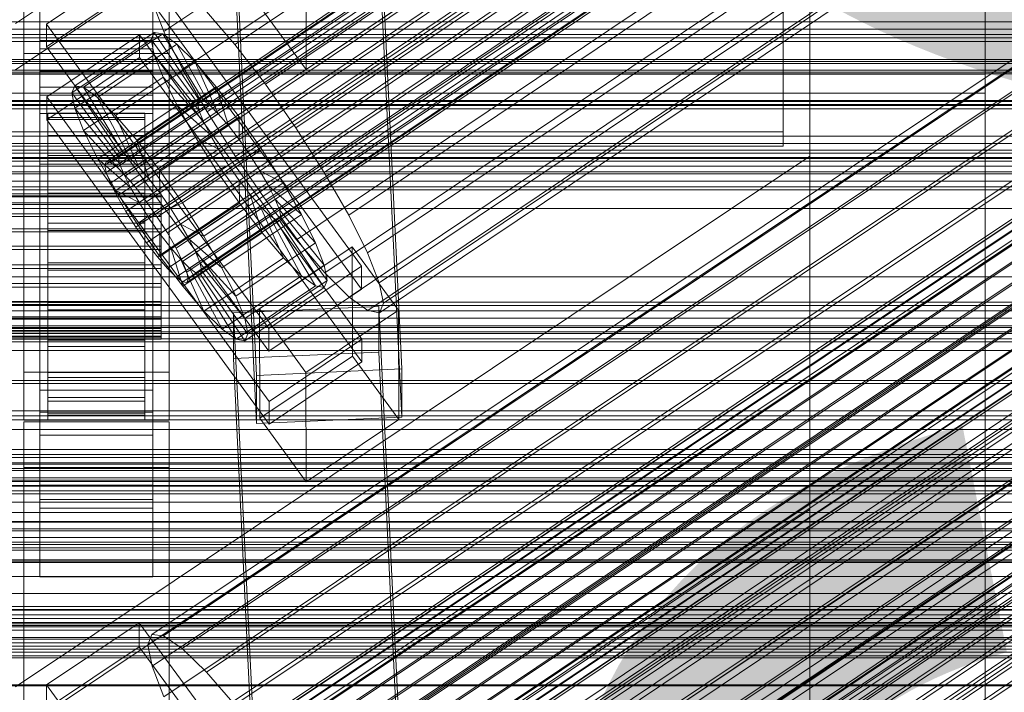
# Model space of a CAD drawing. Header units: millimetres. Extents: x -4395 to 65662, y -65530 to 6847.
# Tile 455 of 656: x 130 to 252, y -33182 to -33099. Entities that reach past the tile are written whole.
import ezdxf

# ---------------------------------------------------------------- set-up
doc = ezdxf.new("R2010")
doc.units = ezdxf.units.MM
for name, color, linetype, lineweight in [('COTAS_P', 1, 'Continuous', 0), ('frontal_briquetadora', 7, 'Continuous', 0), ('frontal_C01', 7, 'Continuous', 0), ('frontal_C02', 7, 'Continuous', 0), ('frontal_C02-briq', 7, 'Continuous', 0), ('frontal_C03', 7, 'Continuous', 0), ('frontal_C03-dry', 7, 'Continuous', 0), ('frontal_secador', 7, 'Continuous', 0)]:
    doc.layers.add(name, color=color, linetype=linetype, lineweight=lineweight)
doc.dimstyles.new('R19_100', dxfattribs={"dimtxt": 250, "dimasz": 150, "dimexe": 150, "dimexo": 80, "dimgap": 100, "dimtad": 1, "dimtih": 1, "dimtoh": 1, "dimdsep": 46, "dimcen": 0.09, "dimadec": 0, "dimazin": 0, "dimtfac": 1, "dimtdec": 4, "dimtofl": 0, "dimtmove": 0, "dimatfit": 3, "dimfxl": 1, "dimtolj": 1, "dimtzin": 0, "dimarcsym": 0})

# ---------------------------------------------------------------- blocks, each defined once
blk = doc.blocks.new('DIM_R33_44')
at = {"layer": 'COTAS_P'}
for p, q in [((-150, -32200), (550, -32200)), ((550, -32200), (505, -32350)), ((550, -34800), (550, -32200)), ((550, -32200), (595, -32350)), ((550, -34800), (505, -34650)), ((550, -34800), (595, -34650)), ((-150, -34800), (550, -34800))]:
    blk.add_line(p, q, dxfattribs=at)
blk.add_text('2600 P', height=250, rotation=90, dxfattribs=at).set_placement((450, -33500))

msp = doc.modelspace()

# ---------------------------------------------------------------- linework, layer by layer
at = {"layer": 'frontal_briquetadora'}
msp.add_line((345, -33170), (-305, -33170), dxfattribs=at)
at = {"layer": 'frontal_C01'}
for p, q in [((141.045, -33116.952), (354.844, -32973.264)), ((141.218, -33116.536), (355.017, -32972.847)), ((141.731, -33116.629), (355.53, -32972.941)), ((141.224, -33117.851), (355.022, -32974.162)), ((142.549, -33117.227), (356.348, -32973.539)), ((143.617, -33118.288), (357.415, -32974.599)), ((141.742, -33119.17), (355.541, -32975.481)), ((144.861, -33119.739), (358.659, -32976.051)), ((148.35, -33100.416), (332.659, -32976.547)), ((142.565, -33120.819), (356.363, -32977.131)), ((359.995, -32977.794), (146.196, -33121.483)), ((157.152, -33102.024), (341.461, -32978.154)), ((143.635, -33122.688), (357.434, -32978.999)), ((147.533, -33123.399), (361.332, -32979.711)), ((144.881, -33124.647), (358.68, -32980.958)), ((148.779, -33125.358), (362.578, -32981.67)), ((150.672, -33105.072), (334.981, -32981.203)), ((146.218, -33126.563), (360.017, -32982.875)), ((345.231, -32983.075), (160.922, -33106.944)), ((149.85, -33127.227), (363.648, -32983.538)), ((147.554, -33128.307), (361.352, -32984.618)), ((150.672, -33128.876), (364.471, -32985.188)), ((148.798, -33129.758), (362.596, -32986.07)), ((151.191, -33130.195), (364.989, -32986.507)), ((153.694, -33110.344), (338.003, -32986.475)), ((149.865, -33130.819), (363.664, -32987.131)), ((150.683, -33131.417), (364.482, -32987.728)), ((151.196, -33131.51), (364.995, -32987.822)), ((151.369, -33131.094), (365.168, -32987.406)), ((164.693, -33112.353), (349.002, -32988.484)), ((157.211, -33115.874), (341.52, -32992.004)), ((168.21, -33117.882), (352.519, -32994.013)), ((160.982, -33121.283), (345.291, -32997.413)), ((171.232, -33123.155), (355.541, -32999.285)), ((164.752, -33126.203), (349.061, -33002.334)), ((173.554, -33127.811), (357.863, -33003.942)), ((168.263, -33130.3), (352.572, -33006.431)), ((175.016, -33131.534), (359.326, -33007.664)), ((171.275, -33133.294), (355.584, -33009.424)), ((173.584, -33134.98), (357.893, -33011.111)), ((175.521, -33134.069), (359.83, -33010.2)), ((175.032, -33135.245), (359.341, -33011.375)), ((228.298, -33033.331), (130, -33099.395)), ((228.298, -33159.609), (228.298, -33033.331)), ((130, -33105.154), (228.298, -33039.09)), ((228.298, -33039.09), (228.298, -33165.368)), ((133.809, -33099.475), (145.277, -33091.768)), ((145.277, -33091.768), (172.809, -33129.479)), ((145.289, -33094.59), (133.821, -33102.298)), ((172.821, -33132.302), (145.289, -33094.59)), ((146.872, -33219.26), (331.181, -33095.391)), ((148.32, -33219.524), (332.629, -33095.655)), ((146.383, -33220.436), (330.692, -33096.566)), ((148.35, -33100.416), (146.887, -33096.693)), ((150.629, -33221.211), (334.938, -33097.342)), ((153.641, -33097.927), (157.152, -33102.024)), ((133.821, -33102.298), (133.809, -33099.475)), ((161.341, -33137.186), (133.809, -33099.475)), ((141.045, -33243.23), (354.844, -33099.541)), ((141.218, -33242.813), (355.017, -33099.125)), ((141.731, -33242.907), (355.53, -33099.219)), ((142.549, -33243.505), (356.348, -33099.816)), ((146.887, -33222.971), (331.197, -33099.102)), ((133.847, -33108.507), (145.315, -33100.8)), ((136.948, -33107.995), (146.777, -33101.388)), ((137.313, -33107.115), (147.143, -33100.509)), ((138.396, -33107.313), (148.226, -33100.707)), ((141.224, -33244.128), (355.022, -33100.44)), ((143.617, -33244.565), (357.415, -33100.877)), ((145.315, -33100.8), (145.327, -33103.622)), ((145.315, -33100.8), (172.847, -33138.511)), ((147.143, -33100.509), (146.777, -33101.388)), ((146.777, -33101.388), (152.513, -33109.245)), ((146.777, -33101.388), (147.155, -33103.285)), ((148.226, -33100.707), (147.143, -33100.509)), ((147.143, -33100.509), (152.686, -33108.828)), ((149.953, -33101.968), (148.226, -33100.707)), ((148.226, -33100.707), (153.199, -33108.922)), ((150.672, -33105.072), (148.35, -33100.416)), ((153.641, -33224.205), (337.95, -33100.335)), ((133, -33104.351), (133, -33101.529)), ((133, -33101.529), (147, -33101.529)), ((133, -33147.577), (133, -33101.529)), ((133.821, -33102.298), (161.353, -33140.009)), ((140.123, -33108.575), (149.953, -33101.968)), ((141.742, -33245.447), (355.541, -33101.759)), ((144.861, -33246.017), (358.659, -33102.328)), ((147, -33101.529), (147, -33104.351)), ((147, -33101.529), (147, -33147.577)), ((152.207, -33104.208), (149.953, -33101.968)), ((149.953, -33101.968), (154.017, -33109.519)), ((157.152, -33102.024), (160.922, -33106.944)), ((342.5, -33103.86), (-342.5, -33103.86)), ((145.327, -33103.622), (133.859, -33111.33)), ((137.325, -33109.891), (147.155, -33103.285)), ((142.565, -33247.097), (356.363, -33103.409)), ((172.859, -33141.334), (145.327, -33103.622)), ((147.155, -33103.285), (152.692, -33110.143)), ((147.155, -33103.285), (148.249, -33106.069)), ((148.35, -33226.694), (332.659, -33102.824)), ((147, -33104.351), (133, -33104.351)), ((133, -33104.351), (133, -33150.4)), ((142.377, -33110.814), (152.207, -33104.208)), ((359.995, -33104.072), (146.196, -33247.76)), ((147, -33150.4), (147, -33104.351)), ((153.694, -33110.344), (150.672, -33105.072)), ((154.833, -33107.272), (152.207, -33104.208)), ((152.207, -33104.208), (155.085, -33110.58)), ((157.152, -33228.301), (341.461, -33104.432)), ((138.419, -33112.676), (148.249, -33106.069)), ((143.635, -33248.965), (357.434, -33105.277)), ((147.533, -33249.677), (361.332, -33105.989)), ((148.249, -33106.069), (153.21, -33111.462)), ((148.249, -33106.069), (149.985, -33109.552)), ((136.948, -33107.995), (137.313, -33107.115)), ((142.856, -33115.435), (137.313, -33107.115)), ((137.313, -33107.115), (138.396, -33107.313)), ((143.369, -33115.528), (138.396, -33107.313)), ((138.396, -33107.313), (140.123, -33108.575)), ((144.881, -33250.924), (358.68, -33107.236)), ((145.003, -33113.878), (154.833, -33107.272)), ((150.672, -33231.35), (334.981, -33107.481)), ((157.653, -33110.953), (154.833, -33107.272)), ((154.833, -33107.272), (156.329, -33112.032)), ((160.922, -33106.944), (164.693, -33112.353)), ((133.859, -33111.33), (133.847, -33108.507)), ((161.379, -33146.219), (133.847, -33108.507)), ((142.683, -33115.851), (136.948, -33107.995)), ((137.325, -33109.891), (136.948, -33107.995)), ((144.188, -33116.126), (140.123, -33108.575)), ((140.123, -33108.575), (142.377, -33110.814)), ((148.779, -33251.636), (362.578, -33107.948)), ((342.5, -33109.575), (-342.5, -33109.575)), ((142.862, -33116.749), (137.325, -33109.891)), ((138.419, -33112.676), (137.325, -33109.891)), ((140.156, -33116.159), (149.985, -33109.552)), ((152.513, -33109.245), (142.683, -33115.851)), ((152.686, -33108.828), (142.856, -33115.435)), ((153.199, -33108.922), (143.369, -33115.528)), ((154.017, -33109.519), (144.188, -33116.126)), ((146.218, -33252.841), (360.017, -33109.153)), ((149.985, -33109.552), (154.033, -33113.112)), ((149.985, -33109.552), (152.246, -33113.496)), ((152.513, -33109.245), (152.686, -33108.828)), ((152.692, -33110.143), (152.513, -33109.245)), ((152.686, -33108.828), (153.199, -33108.922)), ((153.199, -33108.922), (154.017, -33109.519)), ((154.017, -33109.519), (155.085, -33110.58)), ((345.231, -33109.353), (160.922, -33233.222)), ((133, -33113.383), (133, -33110.561)), ((133, -33110.561), (147, -33110.561)), ((133, -33156.609), (133, -33110.561)), ((134, -33120.524), (134, -33110.526)), ((134, -33110.526), (134, -33111.054)), ((134, -33110.526), (146, -33110.526)), ((134, -33111.293), (134, -33110.526)), ((134, -33120.773), (134, -33111.054)), ((134, -33111.054), (134, -33112.84)), ((134, -33111.054), (146, -33111.054)), ((145.255, -33117.187), (142.377, -33110.814)), ((142.377, -33110.814), (145.003, -33113.878)), ((152.692, -33110.143), (142.862, -33116.749)), ((155.085, -33110.58), (145.255, -33117.187)), ((146, -33111.054), (146, -33110.526)), ((146, -33110.526), (146, -33120.524)), ((146, -33110.526), (146, -33111.293)), ((146, -33112.84), (146, -33111.054)), ((146, -33111.054), (146, -33120.773)), ((147, -33110.561), (147, -33113.383)), ((147, -33110.561), (147, -33156.609)), ((157.653, -33110.953), (147.823, -33117.559)), ((153.21, -33111.462), (152.692, -33110.143)), ((157.211, -33115.874), (153.694, -33110.344)), ((155.085, -33110.58), (156.329, -33112.032)), ((157.665, -33113.775), (157.653, -33110.953)), ((160.474, -33114.999), (157.653, -33110.953)), ((133.859, -33111.33), (161.391, -33149.041)), ((134, -33120.887), (134, -33111.293)), ((134, -33111.293), (146, -33111.293)), ((134, -33113.302), (134, -33111.293)), ((153.21, -33111.462), (143.38, -33118.069)), ((146, -33111.293), (146, -33120.887)), ((146, -33111.293), (146, -33113.302)), ((156.329, -33112.032), (146.499, -33118.638)), ((154.033, -33113.112), (153.21, -33111.462)), ((156.329, -33112.032), (157.665, -33113.775)), ((164.693, -33112.353), (168.21, -33117.882)), ((342.5, -33113.362), (-342.5, -33113.362)), ((147, -33113.383), (133, -33113.383)), ((133, -33113.383), (133, -33159.432)), ((134, -33121.619), (134, -33112.84)), ((134, -33112.84), (134, -33115.763)), ((134, -33112.84), (146, -33112.84)), ((134, -33121.838), (134, -33113.302)), ((134, -33113.302), (146, -33113.302)), ((134, -33116.417), (134, -33113.302)), ((143.38, -33118.069), (138.419, -33112.676)), ((140.156, -33116.159), (138.419, -33112.676)), ((142.416, -33120.103), (152.246, -33113.496)), ((154.033, -33113.112), (144.203, -33119.718)), ((146, -33115.763), (146, -33112.84)), ((146, -33112.84), (146, -33121.619)), ((146, -33113.302), (146, -33121.838)), ((146, -33113.302), (146, -33116.417)), ((147, -33159.432), (147, -33113.383)), ((152.246, -33113.496), (155.103, -33114.98)), ((152.246, -33113.496), (154.877, -33117.632)), ((153.694, -33236.622), (338.003, -33112.753)), ((155.103, -33114.98), (154.033, -33113.112)), ((146.499, -33118.638), (145.003, -33113.878)), ((145.003, -33113.878), (147.823, -33117.559)), ((147.835, -33120.382), (157.665, -33113.775)), ((157.665, -33113.775), (159.001, -33115.692)), ((164.693, -33238.631), (349.002, -33114.762)), ((134, -33123.004), (134, -33115.763)), ((134, -33115.763), (134, -33119.623)), ((134, -33115.763), (146, -33115.763)), ((142.856, -33115.435), (142.683, -33115.851)), ((142.683, -33115.851), (142.862, -33116.749)), ((143.369, -33115.528), (142.856, -33115.435)), ((144.188, -33116.126), (143.369, -33115.528)), ((155.103, -33114.98), (145.274, -33121.586)), ((146, -33119.623), (146, -33115.763)), ((146, -33115.763), (146, -33123.004)), ((159.001, -33115.692), (149.171, -33122.298)), ((150.644, -33121.605), (160.474, -33114.999)), ((156.35, -33116.939), (155.103, -33114.98)), ((160.982, -33121.283), (157.211, -33115.874)), ((160.474, -33114.999), (159.001, -33115.692)), ((159.001, -33115.692), (160.247, -33117.651)), ((163.105, -33119.135), (160.474, -33114.999)), ((342.5, -33116.455), (-342.5, -33116.455)), ((134, -33123.314), (134, -33116.417)), ((134, -33116.417), (146, -33116.417)), ((134, -33120.424), (134, -33116.417)), ((144.203, -33119.718), (140.156, -33116.159)), ((142.416, -33120.103), (140.156, -33116.159)), ((141.045, -33116.952), (141.218, -33116.536)), ((141.224, -33117.851), (141.045, -33116.952)), ((141.218, -33116.536), (141.731, -33116.629)), ((141.731, -33116.629), (142.549, -33117.227)), ((142.549, -33117.227), (143.617, -33118.288)), ((142.862, -33116.749), (143.38, -33118.069)), ((145.255, -33117.187), (144.188, -33116.126)), ((146.499, -33118.638), (145.255, -33117.187)), ((146, -33116.417), (146, -33123.314)), ((146, -33116.417), (146, -33120.424)), ((156.35, -33116.939), (146.52, -33123.546)), ((154.877, -33117.632), (156.35, -33116.939)), ((157.686, -33118.856), (156.35, -33116.939)), ((342.5, -33117.784), (-342.5, -33117.784)), ((141.742, -33119.17), (141.224, -33117.851)), ((143.38, -33118.069), (144.203, -33119.718)), ((143.617, -33118.288), (144.861, -33119.739)), ((145.047, -33124.239), (154.877, -33117.632)), ((147.823, -33117.559), (147.835, -33120.382)), ((147.823, -33117.559), (150.644, -33121.605)), ((160.247, -33117.651), (150.417, -33124.257)), ((154.877, -33117.632), (157.698, -33121.678)), ((157.211, -33242.151), (341.52, -33118.282)), ((163.105, -33119.135), (160.247, -33117.651)), ((160.247, -33117.651), (161.318, -33119.519)), ((168.21, -33117.882), (171.232, -33123.155)), ((134, -33124.832), (134, -33119.623)), ((134, -33119.623), (134, -33124.158)), ((134, -33119.623), (146, -33119.623)), ((142.565, -33120.819), (141.742, -33119.17)), ((144.203, -33119.718), (145.274, -33121.586)), ((146, -33124.158), (146, -33119.623)), ((146, -33119.623), (146, -33124.832)), ((147.835, -33120.382), (146.499, -33118.638)), ((157.686, -33118.856), (147.856, -33125.462)), ((161.318, -33119.519), (151.488, -33126.126)), ((153.275, -33125.741), (163.105, -33119.135)), ((157.698, -33121.678), (157.686, -33118.856)), ((159.022, -33120.599), (157.686, -33118.856)), ((165.365, -33123.079), (161.318, -33119.519)), ((161.318, -33119.519), (162.14, -33121.169)), ((165.365, -33123.079), (163.105, -33119.135)), ((-148, -33120.524), (148, -33120.524)), ((-148, -33120.773), (148, -33120.773)), ((-148, -33120.887), (148, -33120.887)), ((134, -33125.212), (134, -33120.424)), ((134, -33120.424), (146, -33120.424)), ((134, -33125.051), (134, -33120.424)), ((134, -33120.773), (134, -33120.524)), ((146, -33120.524), (134, -33120.524)), ((134, -33120.524), (134, -33120.887)), ((134, -33121.619), (134, -33120.773)), ((146, -33120.773), (134, -33120.773)), ((146, -33120.887), (134, -33120.887)), ((134, -33120.887), (134, -33121.838)), ((145.274, -33121.586), (142.416, -33120.103)), ((145.047, -33124.239), (142.416, -33120.103)), ((143.635, -33122.688), (142.565, -33120.819)), ((144.861, -33119.739), (146.196, -33121.483)), ((146, -33120.424), (146, -33125.212)), ((146, -33120.424), (146, -33125.051)), ((146, -33120.524), (146, -33120.773)), ((146, -33120.887), (146, -33120.524)), ((146, -33120.773), (146, -33121.619)), ((146, -33121.838), (146, -33120.887)), ((149.171, -33122.298), (147.835, -33120.382)), ((148, -33120.773), (148, -33120.524)), ((148, -33120.524), (148, -33120.887)), ((148, -33121.619), (148, -33120.773)), ((148, -33120.887), (148, -33121.838)), ((159.022, -33120.599), (149.192, -33127.206)), ((160.518, -33125.359), (159.022, -33120.599)), ((160.266, -33122.051), (159.022, -33120.599)), ((-148, -33121.619), (148, -33121.619)), ((-148, -33121.838), (148, -33121.838)), ((134, -33123.004), (134, -33121.619)), ((146, -33121.619), (134, -33121.619)), ((146, -33121.838), (134, -33121.838)), ((134, -33121.838), (134, -33123.314)), ((145.274, -33121.586), (146.52, -33123.546)), ((146, -33121.619), (146, -33123.004)), ((146, -33123.314), (146, -33121.838)), ((146.196, -33121.483), (147.533, -33123.399)), ((147.868, -33128.285), (157.698, -33121.678)), ((148, -33123.004), (148, -33121.619)), ((148, -33121.838), (148, -33123.314)), ((149.171, -33122.298), (150.644, -33121.605)), ((160.266, -33122.051), (150.436, -33128.657)), ((150.644, -33121.605), (153.275, -33125.741)), ((162.14, -33121.169), (152.311, -33127.775)), ((157.698, -33121.678), (160.518, -33125.359)), ((163.144, -33128.424), (160.266, -33122.051)), ((161.333, -33123.112), (160.266, -33122.051)), ((164.752, -33126.203), (160.982, -33121.283)), ((167.102, -33126.562), (162.14, -33121.169)), ((162.14, -33121.169), (162.659, -33122.488)), ((300, -33122.342), (-300, -33122.342)), ((-148, -33123.004), (148, -33123.004)), ((-148, -33123.314), (148, -33123.314)), ((134, -33124.832), (134, -33123.004)), ((146, -33123.004), (134, -33123.004)), ((146, -33123.314), (134, -33123.314)), ((134, -33123.314), (134, -33125.212)), ((144.881, -33124.647), (143.635, -33122.688)), ((146, -33123.004), (146, -33124.832)), ((146, -33125.212), (146, -33123.314)), ((148, -33124.832), (148, -33123.004)), ((148, -33123.314), (148, -33125.212)), ((150.417, -33124.257), (149.171, -33122.298)), ((161.333, -33123.112), (151.503, -33129.718)), ((162.659, -33122.488), (152.829, -33129.094)), ((155.535, -33129.685), (165.365, -33123.079)), ((165.397, -33130.663), (161.333, -33123.112)), ((162.151, -33123.709), (161.333, -33123.112)), ((168.196, -33129.346), (162.659, -33122.488)), ((162.659, -33122.488), (162.837, -33123.386)), ((167.102, -33126.562), (165.365, -33123.079)), ((171.232, -33123.155), (173.554, -33127.811)), ((134, -33124.158), (134, -33126.981)), ((146, -33124.158), (134, -33124.158)), ((134, -33124.158), (134, -33129.058)), ((146.52, -33123.546), (145.047, -33124.239)), ((147.868, -33128.285), (145.047, -33124.239)), ((146, -33126.981), (146, -33124.158)), ((146, -33129.058), (146, -33124.158)), ((146.52, -33123.546), (147.856, -33125.462)), ((147.533, -33123.399), (148.779, -33125.358)), ((151.488, -33126.126), (150.417, -33124.257)), ((150.417, -33124.257), (153.275, -33125.741)), ((162.151, -33123.709), (152.321, -33130.316)), ((162.664, -33123.803), (152.835, -33130.409)), ((162.837, -33123.386), (153.008, -33129.993)), ((167.125, -33131.924), (162.151, -33123.709)), ((162.664, -33123.803), (162.151, -33123.709)), ((162.837, -33123.386), (162.664, -33123.803)), ((168.208, -33132.122), (162.664, -33123.803)), ((168.573, -33131.243), (162.837, -33123.386)), ((-148, -33124.832), (148, -33124.832)), ((-148, -33125.212), (148, -33125.212)), ((134, -33126.981), (134, -33124.832)), ((146, -33124.832), (134, -33124.832)), ((134, -33127.404), (134, -33125.051)), ((134, -33125.051), (146, -33125.051)), ((134, -33129.983), (134, -33125.051)), ((146, -33125.212), (134, -33125.212)), ((134, -33125.212), (134, -33127.404)), ((146.218, -33126.563), (144.881, -33124.647)), ((146, -33124.832), (146, -33126.981)), ((146, -33125.051), (146, -33127.404)), ((146, -33125.051), (146, -33129.983)), ((146, -33127.404), (146, -33125.212)), ((147.856, -33125.462), (147.868, -33128.285)), ((147.856, -33125.462), (149.192, -33127.206)), ((148, -33126.981), (148, -33124.832)), ((148, -33125.212), (148, -33127.404)), ((148.779, -33125.358), (149.85, -33127.227)), ((150.688, -33131.966), (160.518, -33125.359)), ((153.275, -33125.741), (155.535, -33129.685)), ((160.518, -33125.359), (163.144, -33128.424)), ((148, -33126.981), (-148, -33126.981)), ((134, -33126.981), (146, -33126.981)), ((134, -33129.302), (134, -33126.981)), ((146, -33126.981), (146, -33129.302)), ((147.554, -33128.307), (146.218, -33126.563)), ((148, -33129.302), (148, -33126.981)), ((152.311, -33127.775), (151.488, -33126.126)), ((151.488, -33126.126), (155.535, -33129.685)), ((157.272, -33133.168), (167.102, -33126.562)), ((168.263, -33130.3), (164.752, -33126.203)), ((168.196, -33129.346), (167.102, -33126.562)), ((-148, -33127.404), (148, -33127.404)), ((146, -33127.404), (134, -33127.404)), ((134, -33127.404), (134, -33129.74)), ((146, -33129.74), (146, -33127.404)), ((148, -33127.404), (148, -33129.74)), ((149.192, -33127.206), (150.688, -33131.966)), ((149.192, -33127.206), (150.436, -33128.657)), ((149.85, -33127.227), (150.672, -33128.876)), ((152.829, -33129.094), (152.311, -33127.775)), ((152.311, -33127.775), (157.272, -33133.168)), ((160.19, -33134.768), (171.658, -33127.061)), ((171.658, -33127.061), (171.715, -33140.609)), ((171.658, -33127.061), (177.394, -33134.917)), ((173.554, -33127.811), (175.016, -33131.534)), ((-148, -33129.302), (148, -33129.302)), ((134, -33129.302), (134, -33129.058)), ((134, -33129.058), (134, -33133.99)), ((134, -33129.058), (146, -33129.058)), ((134, -33131.638), (134, -33129.302)), ((146, -33129.302), (134, -33129.302)), ((146, -33133.99), (146, -33129.058)), ((146, -33129.058), (146, -33129.302)), ((146, -33129.302), (146, -33131.638)), ((148.798, -33129.758), (147.554, -33128.307)), ((150.688, -33131.966), (147.868, -33128.285)), ((148, -33131.638), (148, -33129.302)), ((150.436, -33128.657), (153.314, -33135.03)), ((150.436, -33128.657), (151.503, -33129.718)), ((150.672, -33128.876), (151.191, -33130.195)), ((153.008, -33129.993), (152.829, -33129.094)), ((152.829, -33129.094), (158.366, -33135.953)), ((153.314, -33135.03), (163.144, -33128.424)), ((158.366, -33135.953), (168.196, -33129.346)), ((163.144, -33128.424), (165.397, -33130.663)), ((168.573, -33131.243), (168.196, -33129.346)), ((-148, -33129.74), (148, -33129.74)), ((134, -33129.74), (134, -33129.983)), ((146, -33129.74), (134, -33129.74)), ((134, -33129.74), (134, -33132.061)), ((134, -33129.983), (146, -33129.983)), ((134, -33134.884), (134, -33129.983)), ((146, -33129.983), (146, -33129.74)), ((146, -33132.061), (146, -33129.74)), ((146, -33129.983), (146, -33134.884)), ((148, -33129.74), (148, -33132.061)), ((149.865, -33130.819), (148.798, -33129.758)), ((151.191, -33130.195), (151.369, -33131.094)), ((151.503, -33129.718), (155.567, -33137.269)), ((151.503, -33129.718), (152.321, -33130.316)), ((152.321, -33130.316), (157.295, -33138.531)), ((152.321, -33130.316), (152.835, -33130.409)), ((152.835, -33130.409), (153.008, -33129.993)), ((152.835, -33130.409), (158.378, -33138.729)), ((153.008, -33129.993), (158.743, -33137.849)), ((155.535, -33129.685), (157.272, -33133.168)), ((155.567, -33137.269), (165.397, -33130.663)), ((172.809, -33129.479), (161.341, -33137.186)), ((165.397, -33130.663), (167.125, -33131.924)), ((171.275, -33133.294), (168.263, -33130.3)), ((172.821, -33132.302), (172.809, -33129.479)), ((300, -33130.806), (-300, -33130.806)), ((-148, -33131.638), (148, -33131.638)), ((134, -33133.83), (134, -33131.638)), ((134, -33131.638), (134, -33133.99)), ((146, -33131.638), (134, -33131.638)), ((146, -33133.99), (146, -33131.638)), ((146, -33131.638), (146, -33133.83)), ((148, -33133.83), (148, -33131.638)), ((150.683, -33131.417), (149.865, -33130.819)), ((151.196, -33131.51), (150.683, -33131.417)), ((151.369, -33131.094), (151.196, -33131.51)), ((158.743, -33137.849), (168.573, -33131.243)), ((168.208, -33132.122), (168.573, -33131.243)), ((175.016, -33131.534), (175.521, -33134.069)), ((-148, -33132.061), (148, -33132.061)), ((134, -33132.061), (134, -33134.884)), ((146, -33132.061), (134, -33132.061)), ((134, -33132.061), (134, -33134.209)), ((146, -33134.884), (146, -33132.061)), ((146, -33134.209), (146, -33132.061)), ((148, -33132.061), (148, -33134.209)), ((153.314, -33135.03), (150.688, -33131.966)), ((157.295, -33138.531), (167.125, -33131.924)), ((158.378, -33138.729), (168.208, -33132.122)), ((161.353, -33140.009), (172.821, -33132.302)), ((167.125, -33131.924), (168.208, -33132.122)), ((-148, -33133.83), (148, -33133.83)), ((-148, -33134.209), (148, -33134.209)), ((134, -33135.728), (134, -33133.83)), ((134, -33133.83), (134, -33138.618)), ((146, -33133.83), (134, -33133.83)), ((134, -33133.99), (134, -33138.618)), ((134, -33133.99), (146, -33133.99)), ((134, -33134.209), (134, -33139.419)), ((146, -33134.209), (134, -33134.209)), ((134, -33134.209), (134, -33136.038)), ((146, -33138.618), (146, -33133.83)), ((146, -33133.83), (146, -33135.728)), ((146, -33138.618), (146, -33133.99)), ((146, -33139.419), (146, -33134.209)), ((146, -33136.038), (146, -33134.209)), ((148, -33135.728), (148, -33133.83)), ((148, -33134.209), (148, -33136.038)), ((157.272, -33133.168), (158.366, -33135.953)), ((173.584, -33134.98), (171.275, -33133.294)), ((175.521, -33134.069), (175.032, -33135.245)), ((134, -33134.884), (146, -33134.884)), ((134, -33139.419), (134, -33134.884)), ((146, -33134.884), (146, -33139.419)), ((155.567, -33137.269), (153.314, -33135.03)), ((156.962, -33135.264), (174.943, -33134.467)), ((156.962, -33140.91), (156.962, -33135.264)), ((159.83, -33194.827), (156.962, -33135.264)), ((160.247, -33148.317), (160.19, -33134.768)), ((165.926, -33142.625), (160.19, -33134.768)), ((177.394, -33134.917), (165.926, -33142.625)), ((175.032, -33135.245), (173.584, -33134.98)), ((174.943, -33134.467), (174.943, -33140.113)), ((174.943, -33134.467), (177.811, -33194.031)), ((177.451, -33148.466), (177.394, -33134.917)), ((-148, -33135.728), (148, -33135.728)), ((-148, -33136.038), (148, -33136.038)), ((134, -33137.203), (134, -33135.728)), ((134, -33135.728), (134, -33142.625)), ((146, -33135.728), (134, -33135.728)), ((134, -33136.038), (134, -33143.279)), ((146, -33136.038), (134, -33136.038)), ((134, -33136.038), (134, -33137.422)), ((146, -33142.625), (146, -33135.728)), ((146, -33135.728), (146, -33137.203)), ((146, -33143.279), (146, -33136.038)), ((146, -33137.422), (146, -33136.038)), ((148, -33137.203), (148, -33135.728)), ((148, -33136.038), (148, -33137.422)), ((158.366, -33135.953), (158.743, -33137.849)), ((-148, -33137.203), (148, -33137.203)), ((-148, -33137.422), (148, -33137.422)), ((134, -33138.155), (134, -33137.203)), ((134, -33137.203), (134, -33145.739)), ((146, -33137.203), (134, -33137.203)), ((134, -33137.422), (134, -33146.202)), ((146, -33137.422), (134, -33137.422)), ((134, -33137.422), (134, -33138.268)), ((146, -33145.739), (146, -33137.203)), ((146, -33137.203), (146, -33138.155)), ((146, -33146.202), (146, -33137.422)), ((146, -33138.268), (146, -33137.422)), ((148, -33138.155), (148, -33137.203)), ((148, -33137.422), (148, -33138.268)), ((157.295, -33138.531), (155.567, -33137.269)), ((158.743, -33137.849), (158.378, -33138.729)), ((161.341, -33137.186), (161.353, -33140.009)), ((-148, -33138.155), (148, -33138.155)), ((-148, -33138.268), (148, -33138.268)), ((-148, -33138.518), (148, -33138.518)), ((134, -33138.518), (134, -33138.155)), ((134, -33138.155), (134, -33147.748)), ((146, -33138.155), (134, -33138.155)), ((134, -33138.268), (134, -33147.988)), ((146, -33138.268), (134, -33138.268)), ((134, -33138.268), (134, -33138.518)), ((134, -33138.518), (134, -33148.515)), ((146, -33138.518), (134, -33138.518)), ((134, -33138.618), (134, -33142.625)), ((134, -33138.618), (146, -33138.618)), ((146, -33147.748), (146, -33138.155)), ((146, -33138.155), (146, -33138.518)), ((146, -33147.988), (146, -33138.268)), ((146, -33138.518), (146, -33138.268)), ((146, -33148.515), (146, -33138.518)), ((146, -33142.625), (146, -33138.618)), ((148, -33138.518), (148, -33138.155)), ((148, -33138.268), (148, -33138.518)), ((158.378, -33138.729), (157.295, -33138.531)), ((172.847, -33138.511), (161.379, -33146.219)), ((172.859, -33141.334), (172.847, -33138.511)), ((134, -33139.419), (146, -33139.419)), ((134, -33143.279), (134, -33139.419)), ((146, -33139.419), (146, -33143.279)), ((174.943, -33140.113), (156.962, -33140.91)), ((177.811, -33199.677), (174.943, -33140.113)), ((159.83, -33200.473), (156.962, -33140.91)), ((171.715, -33140.609), (160.247, -33148.317)), ((161.391, -33149.041), (172.859, -33141.334)), ((177.451, -33148.466), (171.715, -33140.609)), ((134, -33142.625), (134, -33145.739)), ((134, -33142.625), (146, -33142.625)), ((146, -33145.739), (146, -33142.625)), ((165.926, -33142.625), (165.983, -33156.173)), ((134, -33143.279), (146, -33143.279)), ((134, -33146.202), (134, -33143.279)), ((146, -33143.279), (146, -33146.202)), ((133, -33158.36), (133, -33144.812)), ((133, -33144.812), (147, -33144.812)), ((133, -33154.405), (133, -33144.812)), ((147, -33144.812), (147, -33158.36)), ((147, -33144.812), (147, -33154.405)), ((134, -33145.739), (134, -33147.748)), ((134, -33145.739), (146, -33145.739)), ((134, -33146.202), (146, -33146.202)), ((134, -33147.988), (134, -33146.202)), ((146, -33147.748), (146, -33145.739)), ((146, -33146.202), (146, -33147.988)), ((161.379, -33146.219), (161.391, -33149.041)), ((147, -33147.577), (133, -33147.577)), ((133, -33147.577), (133, -33150.4)), ((134, -33147.748), (134, -33148.515)), ((134, -33147.748), (146, -33147.748)), ((146, -33148.515), (146, -33147.748)), ((147, -33150.4), (147, -33147.577)), ((131, -33154.408), (131, -33148.763)), ((131, -33148.763), (149, -33148.763)), ((131, -33194.428), (131, -33148.763)), ((134, -33147.988), (146, -33147.988)), ((134, -33148.515), (134, -33147.988)), ((134, -33148.515), (146, -33148.515)), ((146, -33147.988), (146, -33148.515)), ((149, -33148.763), (149, -33154.408)), ((149, -33148.763), (149, -33194.428)), ((160.247, -33148.317), (165.983, -33156.173)), ((165.983, -33156.173), (177.451, -33148.466)), ((133, -33150.4), (147, -33150.4)), ((149, -33154.408), (131, -33154.408)), ((131, -33200.073), (131, -33154.408)), ((147, -33154.405), (133, -33154.405)), ((133, -33154.405), (133, -33167.953)), ((147, -33167.953), (147, -33154.405)), ((149, -33200.073), (149, -33154.408)), ((147, -33156.609), (133, -33156.609)), ((133, -33156.609), (133, -33159.432)), ((147, -33159.432), (147, -33156.609)), ((147, -33158.36), (133, -33158.36)), ((133, -33158.36), (133, -33167.953)), ((147, -33167.953), (147, -33158.36)), ((228.298, -33159.609), (130, -33225.672)), ((133, -33159.432), (147, -33159.432)), ((228.298, -33285.886), (228.298, -33159.609)), ((228.298, -33159.609), (228.298, -33165.368)), ((130, -33231.431), (228.298, -33165.368)), ((228.298, -33165.368), (228.298, -33291.645)), ((300, -33166.179), (-300, -33166.179)), ((133, -33167.953), (147, -33167.953)), ((300, -33173.768), (-300, -33173.768))]:
    msp.add_line(p, q, dxfattribs=at)
at = {"layer": 'frontal_C02'}
for p, q in [((250, -35767.183), (250, -32921.727)), ((250, -32926.497), (250, -35771.953)), ((228.298, -33115.864), (228.298, -32982.474)), ((228.298, -32988.204), (228.298, -33121.594)), ((146.872, -33175.107), (331.181, -33051.852)), ((148.32, -33175.265), (332.629, -33052.01)), ((146.383, -33176.39), (330.692, -33053.135)), ((150.629, -33176.852), (334.938, -33053.598)), ((141.045, -33199.07), (354.844, -33056.095)), ((141.218, -33198.616), (355.017, -33055.64)), ((141.731, -33198.672), (355.53, -33055.696)), ((142.549, -33199.234), (356.348, -33056.259)), ((146.887, -33179.026), (331.197, -33055.771)), ((141.224, -33200.004), (355.022, -33057.029)), ((143.617, -33200.265), (357.415, -33057.29)), ((153.641, -33179.761), (337.95, -33056.507)), ((141.742, -33201.354), (355.541, -33058.379)), ((144.861, -33201.694), (358.659, -33058.719)), ((133, -33105.328), (133, -33059.509)), ((147, -33059.509), (147, -33105.328)), ((148.35, -33182.835), (332.659, -33059.581)), ((142.565, -33203.028), (356.363, -33060.052)), ((359.995, -33060.448), (146.196, -33203.423)), ((157.152, -33183.794), (341.461, -33060.539)), ((143.635, -33204.911), (357.434, -33061.936)), ((147.533, -33205.336), (361.332, -33062.36)), ((133, -33062.49), (133, -33108.308)), ((147, -33108.308), (147, -33062.49)), ((144.881, -33206.876), (358.68, -33063.901)), ((148.779, -33207.3), (362.578, -33064.325)), ((150.672, -33187.559), (334.981, -33064.304)), ((146.218, -33208.788), (360.017, -33065.813)), ((345.231, -33065.42), (160.922, -33188.675)), ((149.85, -33209.184), (363.648, -33066.209)), ((147.554, -33210.518), (361.352, -33067.542)), ((150.672, -33210.857), (364.471, -33067.882)), ((148.798, -33211.947), (362.596, -33068.971)), ((151.191, -33212.207), (364.989, -33069.232)), ((153.694, -33192.874), (338.003, -33069.619)), ((149.865, -33212.977), (363.664, -33070.002)), ((150.683, -33213.54), (364.482, -33070.565)), ((151.196, -33213.596), (364.995, -33070.62)), ((151.369, -33213.141), (365.168, -33070.166)), ((164.693, -33194.072), (349.002, -33070.817)), ((157.211, -33198.419), (341.52, -33075.164)), ((225, -33112.826), (225, -33074.644)), ((168.21, -33199.617), (352.519, -33076.362)), ((225, -33114.614), (225, -33076.432)), ((160.982, -33203.816), (345.291, -33080.561)), ((171.232, -33204.932), (355.541, -33081.678)), ((250, -33105.669), (250, -33081.805)), ((174.943, -33082.935), (177.811, -33142.201)), ((159.83, -33142.994), (156.962, -33083.728)), ((250, -33108.053), (250, -33084.189)), ((164.752, -33208.697), (349.061, -33085.442)), ((173.554, -33209.656), (357.863, -33086.401)), ((177.811, -33148.163), (174.943, -33088.897)), ((159.83, -33148.956), (156.962, -33089.69)), ((168.263, -33212.729), (352.572, -33089.475)), ((175.016, -33213.465), (359.326, -33090.211)), ((165.926, -33090.811), (165.983, -33105.118)), ((171.275, -33215.639), (355.584, -33092.384)), ((175.521, -33216.101), (359.83, -33092.846)), ((133, -33107.293), (133, -33092.987)), ((133, -33102.532), (133, -33092.987)), ((147, -33092.987), (147, -33107.293)), ((147, -33092.987), (147, -33102.532)), ((173.584, -33217.226), (357.893, -33093.972)), ((175.032, -33217.384), (359.341, -33094.129)), ((131, -33103.12), (131, -33097.159)), ((131, -33142.596), (131, -33097.159)), ((149, -33097.159), (149, -33103.12)), ((149, -33097.159), (149, -33142.596)), ((160.247, -33097.3), (165.983, -33105.118)), ((165.983, -33105.118), (177.451, -33097.448)), ((147, -33102.532), (133, -33102.532)), ((133, -33102.532), (133, -33116.839)), ((147, -33116.839), (147, -33102.532)), ((149, -33103.12), (131, -33103.12)), ((131, -33148.557), (131, -33103.12)), ((149, -33148.557), (149, -33103.12)), ((-2250, -33105.445), (2250, -33105.445)), ((-450, -33105.18), (450, -33105.18)), ((250, -33105.669), (-250, -33105.669)), ((147, -33105.328), (133, -33105.328)), ((133, -33105.328), (133, -33108.308)), ((147, -33108.308), (147, -33105.328)), ((250, -33108.053), (250, -33105.669)), ((147, -33107.293), (133, -33107.293)), ((133, -33107.293), (133, -33116.839)), ((147, -33116.839), (147, -33107.293)), ((-250, -33108.053), (250, -33108.053)), ((133, -33108.308), (147, -33108.308)), ((2250, -33109.445), (-2250, -33109.445)), ((-307, -33113.371), (307, -33113.371)), ((225, -33112.826), (-225, -33112.826)), ((225, -33114.614), (225, -33112.826)), ((307, -33114.265), (-307, -33114.265)), ((-225, -33114.614), (225, -33114.614)), ((228.298, -33115.864), (130, -33181.6)), ((228.298, -33293.718), (228.298, -33115.864)), ((228.298, -33115.864), (228.298, -33121.594)), ((133, -33116.839), (147, -33116.839)), ((130, -33187.33), (228.298, -33121.594)), ((228.298, -33121.594), (228.298, -33299.448)), ((-425, -33137.051), (425, -33137.051)), ((149, -33142.596), (131, -33142.596)), ((131, -33142.596), (131, -33148.557)), ((149, -33148.557), (149, -33142.596)), ((177.811, -33142.201), (159.83, -33142.994)), ((177.811, -33148.163), (177.811, -33142.201)), ((159.83, -33142.994), (159.83, -33148.956)), ((425, -33148.506), (-425, -33148.506)), ((131, -33148.557), (149, -33148.557)), ((159.83, -33148.956), (177.811, -33148.163)), ((425, -33152.192), (-425, -33152.192)), ((-310, -33161.099), (310, -33161.099)), ((307, -33161.099), (-307, -33161.099)), ((-450, -33161.186), (450, -33161.186)), ((-307, -33161.993), (307, -33161.993)), ((-425, -33163.647), (425, -33163.647)), ((310, -33163.962), (-310, -33163.962)), ((450, -33173.108), (-450, -33173.108)), ((133.809, -33181.319), (145.277, -33173.65)), ((145.277, -33173.65), (145.289, -33176.631)), ((145.277, -33173.65), (172.809, -33211.173)), ((146.383, -33176.39), (146.872, -33175.107)), ((146.872, -33175.107), (148.32, -33175.265)), ((148.32, -33175.265), (150.629, -33176.852)), ((145.289, -33176.631), (133.821, -33184.3)), ((172.821, -33214.153), (145.289, -33176.631)), ((146.887, -33179.026), (146.383, -33176.39)), ((150.629, -33176.852), (153.641, -33179.761)), ((148.35, -33182.835), (146.887, -33179.026)), ((153.641, -33179.761), (157.152, -33183.794)), ((-2250, -33181.445), (2250, -33181.445)), ((133.821, -33184.3), (133.809, -33181.319)), ((161.341, -33218.842), (133.809, -33181.319))]:
    msp.add_line(p, q, dxfattribs=at)
at = {"layer": 'frontal_C02-briq'}
msp.add_line((295, -33170), (-255, -33170), dxfattribs=at)
at = {"layer": 'frontal_C03'}
for p, q in [((1270, -33099.185), (-1230, -33099.185)), ((1270, -33100.117), (-1230, -33100.117)), ((1270, -33100.783), (-1230, -33100.783)), ((1270, -33101.169), (-1230, -33101.169)), ((1270, -33104.111), (-1230, -33104.111)), ((1270, -33104.353), (-1230, -33104.353)), ((1270, -33108.968), (-1230, -33108.968)), ((1270, -33109.053), (-1230, -33109.053)), ((1270, -33115.099), (-1230, -33115.099)), ((1270, -33115.485), (-1230, -33115.485)), ((1270, -33116.152), (-1230, -33116.152)), ((-1230, -33117.084), (1270, -33117.084)), ((1270, -33118.026), (-1230, -33118.026)), ((1270, -33118.958), (-1230, -33118.958)), ((1270, -33119.624), (-1230, -33119.624)), ((1270, -33120.01), (-1230, -33120.01)), ((1270, -33133.94), (-1230, -33133.94)), ((1270, -33134.326), (-1230, -33134.326)), ((1270, -33134.993), (-1230, -33134.993)), ((-1230, -33135.925), (1270, -33135.925)), ((1270, -33136.867), (-1230, -33136.867)), ((1270, -33137.799), (-1230, -33137.799)), ((1270, -33138.465), (-1230, -33138.465)), ((1270, -33138.851), (-1230, -33138.851)), ((1270, -33152.781), (-1230, -33152.781)), ((1270, -33153.167), (-1230, -33153.167)), ((1270, -33153.834), (-1230, -33153.834)), ((-1230, -33154.766), (1270, -33154.766)), ((1270, -33155.708), (-1230, -33155.708)), ((1270, -33156.64), (-1230, -33156.64)), ((1270, -33157.306), (-1230, -33157.306)), ((1270, -33157.692), (-1230, -33157.692)), ((1270, -33171.622), (-1230, -33171.622)), ((1270, -33172.008), (-1230, -33172.008)), ((1270, -33172.675), (-1230, -33172.675)), ((-1230, -33173.607), (1270, -33173.607)), ((1270, -33174.549), (-1230, -33174.549)), ((1270, -33175.481), (-1230, -33175.481)), ((1270, -33176.147), (-1230, -33176.147)), ((1270, -33176.533), (-1230, -33176.533))]:
    msp.add_line(p, q, dxfattribs=at)
at = {"layer": 'frontal_C03-dry'}
for p, q in [((1251.25, -33101.631), (-1248.75, -33101.631)), ((1251.25, -33105.631), (-1248.75, -33105.631)), ((-1250, -33110), (1250, -33110)), ((1250, -33116), (-1250, -33116)), ((1250, -33120), (-1250, -33120))]:
    msp.add_line(p, q, dxfattribs=at)
at = {"layer": 'frontal_secador'}
for p, q in [((1250, -33137.611), (-1250, -33137.611)), ((1250, -33139.918), (-1250, -33139.918)), ((-1250, -33143.65), (1250, -33143.65)), ((1250, -33144), (-1250, -33144)), ((1250, -33147.382), (-1250, -33147.382)), ((-1250, -33148), (1250, -33148)), ((1250, -33149.689), (-1250, -33149.689)), ((1250, -33154), (-1250, -33154)), ((1250, -33154.545), (-1250, -33154.545)), ((1250, -33156), (-1250, -33156)), ((1250, -33156.144), (-1250, -33156.144)), ((1250, -33156.709), (-1250, -33156.709)), ((1250, -33158.686), (-1250, -33158.686)), ((1250, -33160), (-1250, -33160)), ((1320, -33162), (-1320, -33162)), ((1320, -33162.273), (-1320, -33162.273)), ((1250, -33162), (-1250, -33162)), ((1320, -33163.072), (-1320, -33163.072)), ((1320, -33164.343), (-1320, -33164.343)), ((1250, -33164.651), (-1250, -33164.651)), ((1320, -33166), (-1320, -33166)), ((1250, -33165.859), (-1250, -33165.859)), ((-1250, -33166), (1250, -33166)), ((1320, -33167.929), (-1320, -33167.929)), ((-1320, -33170), (1320, -33170)), ((-1250, -33170), (1250, -33170)), ((1320, -33172.071), (-1320, -33172.071)), ((1320, -33174), (-1320, -33174)), ((1250, -33174.141), (-1250, -33174.141)), ((1320, -33175.657), (-1320, -33175.657)), ((1320, -33176.928), (-1320, -33176.928)), ((1320, -33177.727), (-1320, -33177.727)), ((1320, -33178), (-1320, -33178)), ((1250, -33177.285), (-1250, -33177.285)), ((1250, -33178), (-1250, -33178)), ((1250, -33181.314), (-1250, -33181.314))]:
    msp.add_line(p, q, dxfattribs=at)

# ---------------------------------------------------------------- dimensions: what is measured, and where the dimension line sits
at = {"layer": 'COTAS_P'}
dim = msp.add_aligned_dim(p1=(-150, -34800), p2=(-150, -32200), distance=-700, text='<> P', dimstyle='R19_100', dxfattribs=at)
dim.commit()
dim.dimension.update_dxf_attribs({"geometry": 'DIM_R33_44', "text_midpoint": (550, -33500)})

doc.saveas('drawing.dxf')
